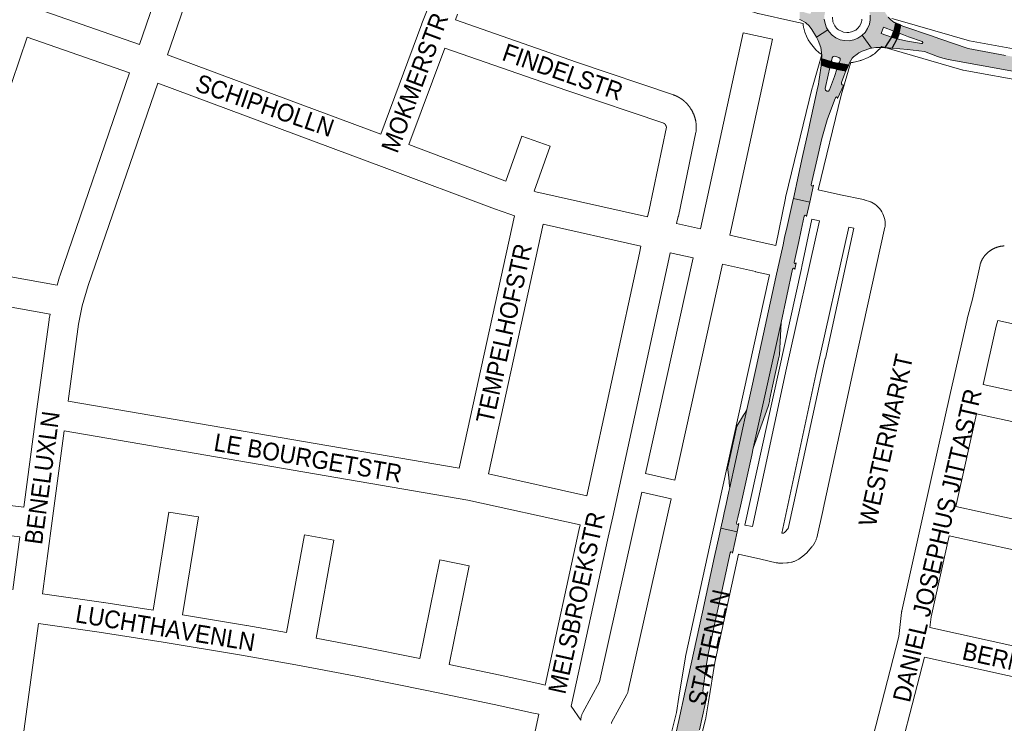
# Paper-space layout 'Layout1' of a CAD drawing. Header units: metres. Extents: x 123097 to 144122, y 392739 to 407589.
# Tile 246 of 510: x 131458 to 131886, y 397729 to 398034. Entities that reach past the tile are written whole.
import ezdxf
from ezdxf.enums import TextEntityAlignment as Align

# ---------------------------------------------------------------- set-up
doc = ezdxf.new("R2010")
doc.units = ezdxf.units.M
doc.header["$MEASUREMENT"] = 0
for name, color, linetype, lineweight in [('gs-anno-wegen algemeen tekst', 7, 'Continuous', 0), ('gs-knt-wegen algemeen', 7, 'Continuous', 0), ('ir-ARC-asfalt-hoofdwegen-te inspecteren', 5, 'Continuous', 0), ('ir-ARC-fietspaden naastliggend- te inspecteren', 1, 'Continuous', 0)]:
    doc.layers.add(name, color=color, linetype=linetype, lineweight=lineweight)
doc.styles.add('Style-Arial', font='arial.ttf')

psp = doc.layouts.get("Layout1")

# ---------------------------------------------------------------- hatches: boundary and pattern name
at = {"layer": 'ir-ARC-asfalt-hoofdwegen-te inspecteren', "linetype": 'Continuous', "lineweight": 13}
for points in [[(131824.474, 398027.453), (131828.514, 398021.933), (131830.485, 398022.177), (131832.47, 398022.206), (131833.558, 398022.139), (131834.402, 398022.101), (131837.253, 398026.667), (131832.705, 398028.276), (131833.707, 398030.936), (131838.226, 398029.21), (131839.04, 398032.806), (131838.623, 398032.982), (131838.358, 398033.094), (131836.996, 398034.149), (131835.808, 398035.398), (131834.822, 398036.811), (131834.061, 398038.357), (131832.84, 398041.511), (131831.175, 398044.455), (131829.881, 398046.907), (131829.054, 398049.554), (131828.722, 398052.307), (131828.752, 398052.505), (131828.767, 398053.256), (131824.153, 398055.415), (131824.139, 398055.316), (131823.542, 398050.878), (131823.331, 398050.552), (131822.962, 398050.429), (131820.994, 398050.909), (131819.071, 398051.213), (131818.68, 398051.335), (131818.616, 398051.739), (131818.787, 398052.687), (131819.616, 398056.121), (131819.657, 398056.314), (131815.173, 398056.064), (131814.942, 398055.285), (131814.91, 398055.178), (131814.043, 398052.927), (131812.638, 398050.966), (131810.787, 398049.419), (131808.242, 398047.844), (131805.884, 398046.587), (131803.328, 398045.809), (131802.083, 398045.617), (131800.826, 398045.54), (131799.961, 398045.518), (131797.976, 398041.012), (131802.402, 398040.211), (131802.598, 398040.146), (131802.751, 398040.007), (131802.835, 398039.818), (131802.835, 398039.611), (131802.489, 398038.407), (131802.218, 398037.153), (131802.01, 398036.853), (131801.65, 398036.792), (131797.313, 398038.059), (131797.313, 398034.371), (131797.742, 398034.232), (131799.845, 398033.033), (131800.039, 398032.901), (131801.48, 398031.572), (131802.635, 398029.989), (131804.139, 398027.381), (131804.562, 398026.592), (131809.553, 398029.831), (131809.028, 398030.68), (131808.336, 398032.553), (131808.03, 398034.527), (131808.123, 398036.522), (131808.61, 398038.459), (131809.473, 398040.26), (131810.676, 398041.855), (131812.172, 398043.178), (131813.902, 398044.177), (131815.796, 398044.813), (131817.843, 398045.068), (131818.582, 398045.046), (131820.555, 398044.734), (131822.427, 398044.036), (131824.123, 398042.98), (131825.574, 398041.608), (131826.725, 398039.975), (131827.527, 398038.146), (131827.95, 398036.194), (131827.977, 398034.198), (131827.606, 398032.235), (131826.853, 398030.385), (131825.746, 398028.722)], [(131841.81, 398031.636), (131841.28, 398031.86), (131840.606, 398028.338), (131842.477, 398027.653), (131844.693, 398026.841), (131850.522, 398024.756), (131850.839, 398024.389), (131850.684, 398023.929), (131850.209, 398023.829), (131844.225, 398024.926), (131840.842, 398025.662), (131839.748, 398025.943), (131837.563, 398021.881), (131840.895, 398021.624), (131844.222, 398021.313), (131851.626, 398020.455), (131857.228, 398018.275), (131859.519, 398017.519), (131861.868, 398016.966), (131921.079, 398006.167), (131922.238, 398012.259), (131886.829, 398018.737), (131870.578, 398021.663), (131858.187, 398025.9), (131854.576, 398027.172), (131852.817, 398027.791), (131844.39, 398030.735), (131843.488, 398031.05), (131842.224, 398031.491)], [(131806.649, 398014.56), (131806.62, 398014.211), (131805.96, 398009.298), (131805.712, 398007.458), (131805.53, 398006.177), (131804.946, 398003.733), (131801.777, 397989.165), (131801.467, 397987.685), (131801.011, 397985.67), (131798.598, 397974.801), (131796.091, 397963.372), (131795.293, 397959.817), (131794.581, 397956.584), (131801.68, 397955.002), (131803.306, 397962.321), (131802.97, 397961.958), (131802.487, 397962.066), (131802.339, 397962.538), (131802.63, 397963.734), (131804.889, 397973.826), (131806.893, 397982.691), (131808.657, 397988.678), (131809.286, 397990.687), (131812.522, 397999.304), (131812.932, 398000.349), (131813.298, 398000.654), (131813.745, 398000.491), (131813.829, 398000.022), (131816.476, 398005.959), (131816.151, 398005.802), (131815.803, 398005.9), (131815.459, 398006.398), (131815.475, 398007.003), (131816.51, 398009.714), (131817.432, 398012.068), (131813.527, 398012.794), (131812.404, 398009.511), (131810.303, 398003.723), (131809.804, 398003.188), (131809.073, 398003.136), (131808.503, 398003.596), (131808.4, 398004.321), (131809.735, 398010.168), (131810.412, 398013.365)], [(131790.081, 397936.364), (131787.009, 397922.355), (131778.371, 397883.056), (131775.914, 397872.006), (131774.364, 397864.902), (131766.909, 397830.963), (131766.538, 397829.247), (131765.356, 397823.774), (131764.505, 397819.953), (131764.02, 397817.778), (131763.009, 397813.271), (131770.098, 397811.681), (131770.883, 397815.317), (131770.54, 397814.969), (131770.067, 397815.089), (131769.932, 397815.559), (131770.448, 397817.889), (131771.544, 397822.84), (131776.486, 397845.003), (131777.139, 397848.085), (131789.217, 397902.742), (131794.267, 397925.839), (131794.575, 397926.216), (131795.055, 397926.132), (131795.217, 397925.673), (131795.861, 397928.599), (131795.537, 397928.262), (131795.079, 397928.355), (131794.911, 397928.791), (131796.954, 397937.914), (131797.972, 397942.728), (131799.343, 397948.904), (131799.649, 397949.275), (131800.123, 397949.195), (131800.29, 397948.744), (131801.68, 397955.002), (131794.581, 397956.584), (131794.472, 397956.116), (131791.866, 397944.418), (131790.791, 397939.567)], [(131789.217, 397902.742), (131777.139, 397848.085), (131783.678, 397866.154), (131783.973, 397867.137), (131784.321, 397868.915), (131784.243, 397868.931), (131785.51, 397874.95), (131788.088, 397886.881), (131788.166, 397886.864), (131788.542, 397888.562)], [(131766.909, 397830.963), (131774.364, 397864.902), (131773.421, 397863.316), (131772.895, 397862.43), (131769.985, 397857.699), (131770.073, 397857.68), (131766.033, 397839.802), (131765.955, 397839.82), (131766.485, 397835.305), (131766.861, 397831.457)], [(131756.32, 397741.459), (131756.179, 397741.469), (131755.486, 397741.828), (131755.284, 397742.581), (131756.491, 397752.546), (131757.688, 397759.27), (131759.271, 397766.735), (131760.623, 397772.82), (131764.497, 397790.543), (131767.166, 397802.629), (131767.466, 397803.01), (131767.944, 397802.934), (131768.11, 397802.478), (131770.098, 397811.681), (131763.009, 397813.271), (131762.288, 397809.965), (131760.296, 397800.956), (131755.022, 397776.794), (131747.516, 397742.56), (131744.728, 397729.687), (131743.633, 397724.682), (131742.013, 397717.989), (131741.678, 397716.618), (131741.016, 397715.184), (131738.219, 397711.12), (131737.517, 397709.717), (131737.328, 397709.051), (131730.516, 397677.979), (131729.766, 397674.541), (131729.008, 397671.204), (131728.917, 397670.751), (131737.66, 397668.814), (131737.778, 397669.342), (131741.824, 397687.961), (131742.309, 397688.519), (131743.037, 397688.394), (131743.308, 397687.706), (131739.952, 397668.943), (131739.902, 397668.797), (131739.79, 397668.47), (131744.215, 397667.689), (131744.862, 397674.008), (131745.153, 397673.977), (131745.577, 397674.726), (131746.428, 397674.859), (131747.059, 397674.273), (131746.184, 397677.643), (131746.022, 397681.12), (131746.266, 397683.287), (131747.539, 397691.27), (131750.642, 397709.246), (131753.798, 397725.714), (131757.46, 397742.194), (131757.032, 397741.606)]]:
    psp.add_hatch(color=5, dxfattribs=at).paths.add_polyline_path(points, flags=0)
at = {"layer": 'ir-ARC-asfalt-hoofdwegen-te inspecteren', "linetype": 'Continuous', "lineweight": 13, "extrusion": (0, 0, -1)}
psp.add_hatch(color=5, dxfattribs=at).paths.add_polyline_path([(-131818.549, 398014.425), (-131818.83, 398015.018), (-131818.976, 398015.454), (-131820.129, 398017.542), (-131820.645, 398018.105), (-131822.238, 398019.322), (-131823.097, 398019.884), (-131824.487, 398020.609), (-131828.318, 398021.897), (-131828.514, 398021.933), (-131824.474, 398027.453), (-131824.332, 398027.311), (-131822.665, 398026.211), (-131820.813, 398025.463), (-131818.849, 398025.098), (-131816.852, 398025.131), (-131814.902, 398025.561), (-131813.075, 398026.369), (-131811.446, 398027.525), (-131810.078, 398028.981), (-131809.553, 398029.831), (-131804.562, 398026.592), (-131805.327, 398025.164), (-131806.514, 398022.109), (-131806.959, 398018.861), (-131806.95, 398018.197), (-131806.876, 398017.302), (-131811.035, 398015.957), (-131811.138, 398016.386), (-131811.412, 398017.613), (-131811.867, 398018.246), (-131812.64, 398018.353), (-131814.286, 398017.869), (-131814.871, 398017.356), (-131814.903, 398016.579), (-131814.547, 398015.628), (-131814.421, 398015.279)], flags=0)
at = {"layer": 'ir-ARC-fietspaden naastliggend- te inspecteren', "linetype": 'Continuous', "lineweight": 30}
psp.add_hatch(color=1, dxfattribs=at).paths.add_polyline_path([(131811.138, 398016.386, 0.4064532), (131811.52, 398015.814), (131814.037, 398015.328, 0.3496244), (131814.547, 398015.628), (131814.421, 398015.279), (131813.527, 398012.794), (131810.412, 398013.365), (131811.035, 398015.957)])

# ---------------------------------------------------------------- linework, layer by layer
at = {"layer": 'gs-knt-wegen algemeen', "color": 7, "linetype": 'Continuous', "flags": 128}
for points in [[(131510.334, 398023.425), (131531.225, 398084.159), (131543.007, 398118.396)], [(131798.799, 398032.535), (131794.854, 398033.418), (131779.212, 398036.919), (131778.94, 398036.986), (131778.671, 398037.065), (131763.7, 398041.799), (131763.516, 398041.86), (131670.694, 398074.294), (131670.652, 398074.309), (131652.821, 398080.676), (131555.318, 398114.158)], [(131541.409, 398073.738), (131522.584, 398019.011)], [(131633.108, 398032.528), (131636.242, 398040.61), (131541.409, 398073.738)], [(131397.359, 398062.532), (131459.701, 398041.081), (131459.726, 398041.072), (131510.334, 398023.425)], [(131648.642, 398036.574), (131647.686, 398034.111)], [(131811.618, 398035.28), (131811.799, 398033.359), (131812.016, 398032.764), (131812.282, 398032.189), (131812.592, 398031.64), (131812.594, 398031.638), (131812.595, 398031.635)], [(131615.214, 397984.508), (131633.075, 398032.444), (131633.106, 398032.522)], [(131633.106, 398032.522), (131633.107, 398032.526), (131633.108, 398032.528)], [(131633.106, 398032.522), (131633.107, 398032.526), (131633.108, 398032.528)], [(131647.686, 398034.111), (131700.372, 398015.852), (131742.458, 398001.553), (131742.491, 398001.542), (131742.565, 398001.516), (131742.638, 398001.49), (131742.712, 398001.463), (131742.784, 398001.437), (131742.858, 398001.409), (131742.93, 398001.382), (131743.003, 398001.354), (131743.075, 398001.325), (131743.148, 398001.297), (131743.22, 398001.267), (131743.292, 398001.238), (131743.363, 398001.208), (131743.435, 398001.177), (131743.507, 398001.147), (131743.579, 398001.115), (131743.649, 398001.084), (131743.72, 398001.052), (131743.791, 398001.02), (131743.862, 398000.987), (131743.932, 398000.954), (131744.003, 398000.921), (131744.073, 398000.887), (131744.143, 398000.852), (131744.212, 398000.818), (131744.282, 398000.783), (131744.351, 398000.748), (131744.421, 398000.712), (131744.489, 398000.676), (131744.558, 398000.64), (131744.627, 398000.603), (131744.695, 398000.565), (131744.763, 398000.528), (131744.831, 398000.49), (131744.899, 398000.452), (131744.967, 398000.413), (131745.034, 398000.374), (131745.101, 398000.335), (131745.168, 398000.295), (131745.235, 398000.254), (131745.301, 398000.214), (131745.367, 398000.173), (131745.433, 398000.132), (131745.499, 398000.09), (131745.564, 398000.049), (131745.63, 398000.006), (131745.695, 397999.964), (131745.76, 397999.92), (131745.824, 397999.877), (131745.889, 397999.834), (131745.953, 397999.789), (131746.017, 397999.745), (131746.081, 397999.701), (131746.144, 397999.655), (131746.208, 397999.61), (131746.271, 397999.564), (131746.333, 397999.518), (131746.396, 397999.472), (131746.458, 397999.425), (131746.52, 397999.377), (131746.581, 397999.33), (131746.643, 397999.282), (131746.704, 397999.234), (131746.765, 397999.186), (131746.825, 397999.137), (131746.886, 397999.088), (131746.946, 397999.038), (131747.006, 397998.988), (131747.065, 397998.939), (131747.125, 397998.888), (131747.184, 397998.837), (131747.243, 397998.786), (131747.301, 397998.735), (131747.359, 397998.683), (131747.417, 397998.631), (131747.475, 397998.579), (131747.532, 397998.527), (131747.589, 397998.474), (131747.646, 397998.42), (131747.703, 397998.366), (131747.759, 397998.313), (131747.815, 397998.259), (131747.87, 397998.204), (131747.926, 397998.149), (131747.98, 397998.095), (131748.035, 397998.039), (131748.09, 397997.983), (131748.144, 397997.927), (131748.197, 397997.871), (131748.251, 397997.815), (131748.304, 397997.758), (131748.357, 397997.7), (131748.41, 397997.644), (131748.462, 397997.586), (131748.514, 397997.528), (131748.566, 397997.469), (131748.617, 397997.411), (131748.668, 397997.352), (131748.719, 397997.293), (131748.769, 397997.233), (131748.819, 397997.174), (131748.869, 397997.114), (131748.918, 397997.054), (131748.967, 397996.993), (131749.016, 397996.933), (131749.064, 397996.872), (131749.112, 397996.811), (131749.16, 397996.749), (131749.207, 397996.688), (131749.254, 397996.625), (131749.301, 397996.563), (131749.348, 397996.5), (131749.393, 397996.438), (131749.439, 397996.375), (131749.485, 397996.312), (131749.53, 397996.248), (131749.574, 397996.185), (131749.619, 397996.12), (131749.663, 397996.056), (131749.706, 397995.991), (131749.749, 397995.927), (131749.792, 397995.862), (131749.835, 397995.797), (131749.877, 397995.731), (131749.919, 397995.666), (131749.961, 397995.6), (131750.002, 397995.534)], [(131780.996, 397937.475), (131786.91, 397936.168), (131791.143, 397956.727), (131791.192, 397956.946), (131802.746, 398004.668), (131802.828, 398004.975), (131806.086, 398016.041), (131806.97, 398019.073), (131806.457, 398019.389), (131806.244, 398019.526), (131806.036, 398019.672), (131805.834, 398019.826), (131805.638, 398019.987), (131804.321, 398021.219), (131803.117, 398022.561), (131802.034, 398024.002), (131801.081, 398025.533), (131800.265, 398027.141), (131799.592, 398028.813), (131799.068, 398030.538), (131799.009, 398030.788), (131798.96, 398031.04), (131798.921, 398031.293), (131798.892, 398031.548), (131798.799, 398032.535)], [(131812.595, 398031.635), (131812.951, 398031.114), (131813.351, 398030.622), (131813.789, 398030.165), (131814.253, 398029.878), (131815.549, 398029.219), (131816.423, 398028.891), (131817.829, 398028.675), (131818.747, 398028.67), (131819.857, 398028.936), (131821.664, 398029.683), (131821.801, 398029.764), (131822.45, 398030.378), (131823.399, 398031.611), (131823.983, 398032.822), (131824.163, 398033.353), (131824.296, 398033.898), (131824.381, 398034.453)], [(131837.416, 398034.796), (131840.927, 398033.78), (131871.074, 398025.053), (131963.583, 398008.306), (131963.591, 398008.304), (132119.065, 397979.958), (132174.474, 397969.963), (132175.834, 397969.716)], [(131461.612, 398026.626), (131444.684, 397977.422)], [(131506.097, 398011.114), (131461.612, 398026.626)], [(131832.863, 398022.56), (131832.455, 398022.03), (131832.295, 398021.83), (131832.127, 398021.636), (131831.951, 398021.449), (131831.768, 398021.269), (131830.219, 398019.806), (131830.006, 398019.613), (131829.785, 398019.43), (131829.556, 398019.257), (131829.319, 398019.094), (131829.076, 398018.942), (131827.913, 398018.251), (131827.64, 398018.097), (131827.359, 398017.956), (131827.071, 398017.829), (131824.357, 398016.708), (131824.121, 398016.616), (131823.881, 398016.533), (131823.638, 398016.459), (131823.392, 398016.395), (131821.018, 398015.825), (131820.71, 398015.759), (131820.4, 398015.708), (131820.088, 398015.672), (131819.774, 398015.651), (131819.533, 398015.647), (131818.583, 398012.389), (131818.578, 398012.372), (131815.363, 398001.45), (131805.406, 397960.325)], [(131954.817, 397996.661), (131868.425, 398012.301), (131868.207, 398012.345), (131867.99, 398012.395), (131867.775, 398012.454), (131837.307, 398021.273), (131832.863, 398022.56)], [(131522.584, 398019.011), (131615.214, 397984.508)], [(131643.054, 398021.937), (131627.41, 397979.95)], [(131738.944, 397988.662), (131738.93, 397988.683), (131738.914, 397988.708), (131738.898, 397988.732), (131738.882, 397988.755), (131738.865, 397988.778), (131738.847, 397988.801), (131738.829, 397988.824), (131738.811, 397988.846), (131738.792, 397988.868), (131738.772, 397988.889), (131738.752, 397988.91), (131738.732, 397988.93), (131738.711, 397988.95), (131738.69, 397988.97), (131738.668, 397988.989), (131738.646, 397989.007), (131738.624, 397989.025), (131738.601, 397989.043), (131738.577, 397989.06), (131738.554, 397989.076), (131738.53, 397989.093), (131738.506, 397989.108), (131738.481, 397989.123), (131738.456, 397989.137), (131738.431, 397989.151), (131738.405, 397989.165), (131738.379, 397989.178), (131738.353, 397989.19), (131738.327, 397989.201), (131738.3, 397989.213), (131738.273, 397989.223), (131738.246, 397989.233), (131696.165, 398003.53), (131696.127, 398003.543), (131643.054, 398021.937)], [(131474.553, 397918.92), (131475.593, 397922.491), (131475.688, 397922.788), (131506.097, 398011.114)], [(131518.346, 398006.696), (131488.049, 397918.697), (131485.498, 397909.944), (131485.497, 397909.94), (131485.496, 397909.937)], [(131673.313, 397948.986), (131671.359, 397949.681), (131664.742, 397952.039), (131664.64, 397952.076), (131616.762, 397970.038), (131518.346, 398006.696)], [(131750.044, 397995.463), (131750.083, 397995.402), (131750.163, 397995.273), (131750.241, 397995.145), (131750.319, 397995.015), (131750.395, 397994.886), (131750.47, 397994.754), (131750.543, 397994.623), (131750.615, 397994.49), (131750.686, 397994.357), (131750.756, 397994.223), (131750.824, 397994.089), (131750.89, 397993.953), (131750.956, 397993.818), (131751.02, 397993.681), (131751.082, 397993.544), (131751.144, 397993.406), (131751.203, 397993.268), (131751.262, 397993.129), (131751.319, 397992.989), (131751.375, 397992.849), (131751.429, 397992.708), (131751.482, 397992.567), (131751.533, 397992.425), (131751.583, 397992.283), (131751.631, 397992.14), (131751.679, 397991.997), (131751.724, 397991.853), (131751.769, 397991.709), (131751.811, 397991.565), (131751.853, 397991.419), (131751.892, 397991.274), (131751.931, 397991.128), (131751.968, 397990.982), (131752.003, 397990.835), (131752.037, 397990.689), (131752.069, 397990.541), (131752.1, 397990.394), (131752.13, 397990.246), (131752.158, 397990.098), (131752.185, 397989.949), (131752.209, 397989.801), (131752.233, 397989.651), (131752.255, 397989.502), (131752.276, 397989.353), (131752.295, 397989.203), (131752.312, 397989.053), (131752.328, 397988.904), (131752.343, 397988.753), (131752.356, 397988.603), (131752.367, 397988.453), (131752.377, 397988.303), (131752.385, 397988.152), (131752.392, 397988.001), (131752.398, 397987.85), (131752.402, 397987.7), (131752.404, 397987.549), (131752.405, 397987.398), (131752.404, 397987.247), (131752.402, 397987.097), (131752.398, 397986.946), (131752.393, 397986.795), (131752.386, 397986.644), (131752.378, 397986.494), (131752.368, 397986.343), (131752.357, 397986.193), (131752.33, 397985.92), (131752.29, 397985.648), (131752.24, 397985.378), (131744.609, 397948.928), (131744.573, 397948.768), (131743.844, 397945.677)], [(131750.002, 397995.534), (131750.042, 397995.467)], [(131750.042, 397995.467), (131750.044, 397995.463)], [(131750.042, 397995.467), (131750.044, 397995.463)], [(131731.137, 397948.515), (131731.882, 397951.676), (131739.382, 397987.5), (131739.38, 397987.53), (131739.377, 397987.562), (131739.374, 397987.593), (131739.371, 397987.625), (131739.366, 397987.656), (131739.362, 397987.688), (131739.357, 397987.719), (131739.351, 397987.75), (131739.345, 397987.781), (131739.339, 397987.813), (131739.331, 397987.843), (131739.324, 397987.874), (131739.316, 397987.905), (131739.307, 397987.936), (131739.298, 397987.966), (131739.289, 397987.996), (131739.279, 397988.026), (131739.268, 397988.056), (131739.257, 397988.086), (131739.245, 397988.116), (131739.233, 397988.145), (131739.221, 397988.174), (131739.208, 397988.203), (131739.195, 397988.232), (131739.181, 397988.261), (131739.167, 397988.289), (131739.152, 397988.317), (131739.137, 397988.345), (131739.121, 397988.372), (131739.105, 397988.4), (131739.072, 397988.455), (131739.009, 397988.557), (131738.948, 397988.656)], [(131738.948, 397988.656), (131738.946, 397988.659), (131738.944, 397988.662)], [(131738.948, 397988.656), (131738.946, 397988.659), (131738.944, 397988.662)], [(131805.406, 397960.325), (131815.073, 397958.168), (131825.042, 397956.086), (131825.285, 397956.031), (131825.525, 397955.966), (131825.763, 397955.892), (131827.699, 397955.249), (131827.96, 397955.156), (131828.217, 397955.052), (131828.47, 397954.937), (131829.265, 397954.512), (131830.02, 397954.022), (131830.732, 397953.47), (131831.395, 397952.859), (131832.003, 397952.195), (131832.554, 397951.481), (131833.042, 397950.724), (131833.464, 397949.928), (131833.817, 397949.099), (131834.099, 397948.243), (131834.308, 397947.366), (131834.442, 397946.476), (131834.5, 397945.576), (131834.5, 397945.265), (131834.485, 397944.955), (131834.454, 397944.645), (131834.409, 397944.337)], [(131649.307, 397839.396), (131673.313, 397948.986)], [(131685.856, 397945.4), (131662.085, 397836.884)], [(131728.339, 397935.799), (131685.856, 397945.4)], [(131743.844, 397945.677), (131754.193, 397943.392)], [(131802.561, 397947.62), (131798.331, 397927.073), (131798.074, 397926.166), (131773.555, 397814.68)], [(131773.555, 397814.68), (131776.805, 397813.976), (131791.585, 397882.796), (131791.597, 397882.851), (131805.923, 397946.869), (131802.561, 397947.62)], [(131834.409, 397944.337), (131834.35, 397944.032), (131821.195, 397884.258), (131807.564, 397821.499), (131807.548, 397821.428), (131804.717, 397809.063), (131804.643, 397808.773), (131804.557, 397808.487), (131804.457, 397808.206), (131804.345, 397807.929), (131804.22, 397807.657), (131804.082, 397807.392), (131803.933, 397807.133), (131803.298, 397806.089), (131803.139, 397805.84), (131802.968, 397805.598), (131802.787, 397805.365), (131802.595, 397805.14), (131800.261, 397802.522), (131800.089, 397802.336), (131799.91, 397802.157), (131799.724, 397801.986), (131799.532, 397801.822), (131798.668, 397801.112), (131798.492, 397800.973), (131798.311, 397800.84), (131798.126, 397800.713), (131796.886, 397799.894), (131796.619, 397799.727), (131796.345, 397799.573), (131796.064, 397799.433), (131795.199, 397799.027), (131794.91, 397798.899), (131794.614, 397798.786), (131794.314, 397798.688), (131794.009, 397798.604), (131793.7, 397798.535), (131792.672, 397798.33), (131792.385, 397798.28), (131792.095, 397798.243), (131791.804, 397798.218), (131790.045, 397798.11), (131789.73, 397798.099), (131789.414, 397798.102), (131788.403, 397798.138), (131788.09, 397798.157), (131787.778, 397798.191), (131787.468, 397798.239), (131787.161, 397798.303), (131780.374, 397799.881), (131770.767, 397801.962)], [(131804.309, 397880.035), (131789.51, 397811.127), (131789.562, 397811.125), (131790.338, 397811.173), (131790.669, 397811.391), (131790.88, 397811.565), (131792.296, 397813.153), (131794.848, 397824.298), (131808.473, 397887.031), (131808.477, 397887.048), (131820.933, 397943.644), (131818.65, 397944.12), (131804.309, 397880.035)], [(131360.425, 397939.421), (131421.353, 397928.484), (131474.553, 397918.92)], [(131766.906, 397940.586), (131780.988, 397937.476)], [(131780.988, 397937.476), (131780.992, 397937.476), (131780.996, 397937.475)], [(131780.988, 397937.476), (131780.992, 397937.476), (131780.996, 397937.475)], [(131741.048, 397932.961), (131740.486, 397930.211), (131740.469, 397930.13), (131716.14, 397818.28), (131716.121, 397818.194), (131714.092, 397809.438), (131697.992, 397735.978)], [(131704.806, 397827.432), (131727.738, 397932.857), (131728.339, 397935.799)], [(131751.031, 397930.757), (131741.048, 397932.961)], [(131824.24, 397703.297), (131840.359, 397766.238), (131841.618, 397776.727), (131841.648, 397776.943), (131841.685, 397777.158), (131841.729, 397777.371), (131851.066, 397819.134), (131862.931, 397872.204), (131870.051, 397904.048), (131870.11, 397904.292), (131872.369, 397912.83), (131875.71, 397927.723), (131875.769, 397927.964), (131875.837, 397928.202), (131875.913, 397928.437), (131875.999, 397928.669), (131876.046, 397928.788), (131876.095, 397928.905), (131876.144, 397929.022), (131876.195, 397929.138), (131876.247, 397929.254), (131876.3, 397929.369), (131876.355, 397929.484), (131876.41, 397929.597), (131876.467, 397929.71), (131876.526, 397929.823), (131876.586, 397929.936), (131876.646, 397930.046), (131876.708, 397930.157), (131876.772, 397930.267), (131876.837, 397930.377), (131876.902, 397930.484), (131876.969, 397930.592), (131877.037, 397930.7), (131877.106, 397930.806), (131877.176, 397930.911), (131877.248, 397931.016), (131877.321, 397931.12), (131877.395, 397931.223), (131877.47, 397931.325), (131877.546, 397931.427), (131877.624, 397931.528), (131877.702, 397931.628), (131877.781, 397931.726), (131877.862, 397931.824), (131877.944, 397931.921), (131878.027, 397932.018), (131878.11, 397932.112), (131878.195, 397932.207), (131878.281, 397932.3), (131878.368, 397932.393), (131878.455, 397932.483), (131878.544, 397932.574), (131878.635, 397932.664), (131878.726, 397932.753), (131878.817, 397932.839), (131878.91, 397932.926), (131879.004, 397933.012), (131879.099, 397933.096), (131879.194, 397933.179), (131879.291, 397933.261), (131879.389, 397933.343), (131879.487, 397933.423), (131879.586, 397933.501), (131879.686, 397933.579), (131879.787, 397933.656), (131879.889, 397933.732), (131879.991, 397933.806), (131880.095, 397933.88), (131880.199, 397933.952), (131880.305, 397934.023), (131880.41, 397934.093), (131880.517, 397934.162), (131880.624, 397934.229), (131880.733, 397934.296), (131880.841, 397934.361), (131880.951, 397934.425), (131881.061, 397934.487), (131881.172, 397934.549), (131881.283, 397934.609), (131881.396, 397934.668), (131881.509, 397934.726), (131881.623, 397934.783), (131881.736, 397934.838), (131881.851, 397934.892), (131881.967, 397934.945), (131882.083, 397934.996), (131882.199, 397935.046), (131882.316, 397935.095), (131882.434, 397935.142), (131882.552, 397935.189), (131882.67, 397935.233), (131882.79, 397935.277), (131882.909, 397935.32), (131883.03, 397935.361), (131883.149, 397935.4), (131883.271, 397935.439), (131883.392, 397935.476), (131883.514, 397935.511), (131883.635, 397935.545), (131883.758, 397935.578), (131883.881, 397935.61), (131884.005, 397935.64), (131884.127, 397935.669), (131884.252, 397935.696), (131884.376, 397935.723), (131884.501, 397935.747), (131884.625, 397935.771), (131884.75, 397935.793), (131884.875, 397935.813), (131885.001, 397935.832), (131885.126, 397935.85), (131885.252, 397935.867), (131885.378, 397935.882), (131885.504, 397935.895), (131885.63, 397935.907), (131885.756, 397935.918), (131885.883, 397935.928), (131886.01, 397935.936), (131886.136, 397935.942), (131886.263, 397935.948)], [(131730.052, 397661.055), (131730.637, 397664.367), (131730.694, 397664.65), (131731.651, 397668.945), (131736.276, 397689.702), (131740.236, 397718.699), (131740.284, 397718.997), (131740.322, 397719.18), (131740.363, 397719.368), (131743.745, 397733.156), (131744.762, 397739.861), (131744.778, 397739.962), (131747.681, 397757.262), (131747.741, 397757.575), (131759.436, 397811.098), (131784.145, 397923.445), (131778.189, 397924.762)], [(131778.181, 397924.763), (131763.745, 397927.951)], [(131778.189, 397924.762), (131778.185, 397924.762), (131778.181, 397924.763)], [(131778.189, 397924.762), (131778.185, 397924.762), (131778.181, 397924.763)], [(131471.511, 397906.239), (131425.449, 397914.519)], [(131485.496, 397909.937), (131483.938, 397901.94), (131479.419, 397868.467)], [(131423.875, 397826.786), (131460.091, 397822.44), (131465.675, 397863.977), (131471.061, 397903.87), (131471.089, 397904.057), (131471.122, 397904.244), (131471.511, 397906.239)], [(131883.389, 397903.577), (131882.73, 397901.084), (131877.065, 397875.748)], [(131941.012, 397890.068), (131940.904, 397890.095), (131926.95, 397893.929), (131883.389, 397903.577)], [(131877.065, 397875.748), (131919.566, 397866.467)], [(131479.419, 397868.467), (131649.307, 397839.396)], [(131874.224, 397863.042), (131865.199, 397822.676)], [(131865.199, 397822.676), (131907.428, 397813.438), (131916.213, 397853.872), (131874.224, 397863.042)], [(131477.68, 397855.555), (131472.14, 397814.344), (131468.159, 397784.731)], [(131701.953, 397814.728), (131653.083, 397825.541), (131477.68, 397855.555)], [(131662.085, 397836.884), (131704.806, 397827.432)], [(131455.267, 397786.553), (131458.356, 397809.534), (131415.767, 397814.645)], [(131686.678, 397745.168), (131701.382, 397812.264), (131701.399, 397812.34), (131701.953, 397814.728)], [(131862.358, 397809.97), (131854.507, 397774.85), (131853.939, 397770.121)], [(131906.199, 397800.379), (131862.358, 397809.97)], [(131770.767, 397801.962), (131760.495, 397754.951), (131757.627, 397737.858), (131756.573, 397730.914), (131756.523, 397730.625), (131756.46, 397730.34), (131754.577, 397722.661)], [(131466.419, 397771.827), (131459.801, 397722.917)], [(131683.912, 397732.445), (131681.57, 397732.981), (131664.466, 397736.669), (131636.059, 397742.656), (131603.747, 397749.133), (131578.368, 397753.97), (131554.758, 397758.192), (131520.656, 397763.843), (131492.891, 397768.076), (131466.419, 397771.827)], [(131853.939, 397770.121), (131939.766, 397751.165)], [(131851.516, 397757.322), (131836.721, 397699.553)], [(131934.884, 397738.91), (131851.516, 397757.322)], [(131673.019, 397684.482), (131676.404, 397697.61), (131683.912, 397732.445)]]:
    psp.add_lwpolyline(points, dxfattribs=at)
for points in [[(131754.193, 397943.392), (131772.768, 398028.577, -0.3694862), (131772.778, 398028.584), (131785.482, 398025.814, -0.3694868), (131785.489, 398025.803), (131766.906, 397940.586)], [(131627.41, 397979.95), (131669.163, 397964.285), (131669.608, 397964.127), (131676.612, 397983.657, -0.3852927), (131676.624, 397983.663), (131688.862, 397979.274, -0.3852933), (131688.868, 397979.262), (131681.873, 397959.758), (131682.715, 397959.458), (131731.137, 397948.515)], [(131763.745, 397927.951), (131743.07, 397834.224, -0.3693543), (131743.059, 397834.217), (131730.363, 397837.018, -0.3693559), (131730.356, 397837.028), (131751.031, 397930.757)], [(131697.992, 397735.978), (131702.245, 397729.939), (131702.243, 397730.029), (131702.249, 397730.328), (131702.268, 397730.626), (131702.302, 397730.923), (131702.349, 397731.218), (131702.409, 397731.511), (131702.483, 397731.801), (131702.57, 397732.087), (131702.669, 397732.369), (131702.782, 397732.645), (131702.908, 397732.917), (131703.045, 397733.182), (131710.337, 397746.475), (131728.726, 397828.933, -0.3692307), (131728.737, 397828.94), (131741.427, 397826.11, -0.3692311), (131741.434, 397826.099), (131722.844, 397742.738), (131722.77, 397742.441), (131722.683, 397742.147), (131722.581, 397741.858), (131722.467, 397741.574), (131722.339, 397741.296), (131722.198, 397741.024), (131715.504, 397728.823), (131715.506, 397728.74), (131715.497, 397728.429)], [(131468.159, 397784.731), (131494.751, 397780.963), (131494.819, 397780.953), (131516.274, 397777.681), (131523.105, 397820.284, -0.3709263), (131523.116, 397820.292), (131535.948, 397818.234), (131535.952, 397818.234, -0.4054491), (131535.961, 397818.223), (131535.96, 397818.218)], [(131535.96, 397818.218), (131529.132, 397775.636), (131556.927, 397771.03), (131557.009, 397771.016), (131574.312, 397767.922), (131582.075, 397810.416, -0.3715237), (131582.086, 397810.423), (131594.876, 397808.087, -0.3715229), (131594.883, 397808.076), (131587.116, 397765.557), (131606.215, 397761.917), (131606.275, 397761.905), (131632.275, 397756.694), (131640.926, 397799.568, -0.3703781), (131640.937, 397799.576), (131653.681, 397797.004, -0.3703761), (131653.688, 397796.993), (131645.028, 397754.072), (131667.166, 397749.406), (131667.195, 397749.4), (131684.355, 397745.7), (131684.436, 397745.682), (131686.678, 397745.168)]]:
    psp.add_lwpolyline(points, format="xyb", dxfattribs=at)
at = {"layer": 'ir-ARC-asfalt-hoofdwegen-te inspecteren', "color": 5, "linetype": 'Continuous', "lineweight": 13, "flags": 128}
for points in [[(131827.95, 398036.194), (131827.977, 398034.198), (131827.606, 398032.235), (131826.853, 398030.385), (131825.746, 398028.722), (131824.474, 398027.453), (131828.514, 398021.933), (131830.485, 398022.177), (131832.47, 398022.206), (131833.558, 398022.139), (131834.402, 398022.101), (131837.253, 398026.667), (131832.705, 398028.276), (131833.707, 398030.936), (131838.226, 398029.21), (131839.04, 398032.806), (131838.623, 398032.982), (131838.358, 398033.094), (131836.996, 398034.149), (131835.808, 398035.398)], [(131797.313, 398034.371), (131797.742, 398034.232), (131799.845, 398033.033), (131800.039, 398032.901), (131801.48, 398031.572), (131802.635, 398029.989), (131804.139, 398027.381), (131804.562, 398026.592), (131809.553, 398029.831), (131809.028, 398030.68), (131808.336, 398032.553), (131808.03, 398034.527)], [(131886.829, 398018.737), (131870.578, 398021.663), (131858.187, 398025.9), (131854.576, 398027.172), (131852.817, 398027.791), (131844.39, 398030.735), (131843.488, 398031.05), (131842.224, 398031.491), (131841.81, 398031.636), (131841.28, 398031.86), (131840.606, 398028.338), (131842.477, 398027.653), (131844.693, 398026.841), (131850.522, 398024.756), (131850.839, 398024.389), (131850.684, 398023.929), (131850.209, 398023.829), (131844.225, 398024.926), (131840.842, 398025.662), (131839.748, 398025.943), (131837.563, 398021.881), (131840.895, 398021.624), (131844.222, 398021.313), (131851.626, 398020.455), (131857.228, 398018.275), (131859.519, 398017.519), (131861.868, 398016.966), (131921.079, 398006.167)], [(131753.798, 397725.714), (131757.46, 397742.194), (131757.032, 397741.606), (131756.32, 397741.459), (131756.179, 397741.469), (131755.486, 397741.828), (131755.284, 397742.581), (131756.491, 397752.546), (131757.688, 397759.27), (131759.271, 397766.735), (131760.623, 397772.82), (131764.497, 397790.543), (131767.166, 397802.629), (131767.466, 397803.01), (131767.944, 397802.934), (131768.11, 397802.478), (131770.098, 397811.681), (131763.009, 397813.271), (131762.288, 397809.965), (131760.296, 397800.956), (131755.022, 397776.794), (131747.516, 397742.56), (131744.728, 397729.687), (131743.633, 397724.682)]]:
    psp.add_lwpolyline(points, dxfattribs=at)
at = {"layer": 'ir-ARC-asfalt-hoofdwegen-te inspecteren', "color": 5, "linetype": 'Continuous', "lineweight": 13}
for points in [[(131820.129, 398017.542), (131820.645, 398018.105), (131822.238, 398019.322), (131823.097, 398019.884), (131824.487, 398020.609), (131828.318, 398021.897), (131828.514, 398021.933), (131824.474, 398027.453), (131824.332, 398027.311), (131822.665, 398026.211), (131820.813, 398025.463), (131818.849, 398025.098), (131816.852, 398025.131), (131814.902, 398025.561), (131813.075, 398026.369), (131811.446, 398027.525), (131810.078, 398028.981), (131809.553, 398029.831), (131804.562, 398026.592), (131805.327, 398025.164), (131806.514, 398022.109), (131806.959, 398018.861), (131806.95, 398018.197), (131806.876, 398017.302), (131811.035, 398015.957), (131811.138, 398016.386), (131811.412, 398017.613), (131811.867, 398018.246), (131812.64, 398018.353), (131814.286, 398017.869), (131814.871, 398017.356), (131814.903, 398016.579), (131814.547, 398015.628), (131814.421, 398015.279), (131818.549, 398014.425), (131818.83, 398015.018), (131818.976, 398015.454)], [(131789.217, 397902.742), (131777.139, 397848.085), (131783.678, 397866.154), (131783.973, 397867.137), (131784.321, 397868.915), (131784.243, 397868.931), (131785.51, 397874.95), (131788.088, 397886.881), (131788.166, 397886.864), (131788.542, 397888.562)], [(131766.909, 397830.963), (131774.364, 397864.902), (131773.421, 397863.316), (131772.895, 397862.43), (131769.985, 397857.699), (131770.073, 397857.68), (131766.033, 397839.802), (131765.955, 397839.82), (131766.485, 397835.305), (131766.861, 397831.457)]]:
    psp.add_lwpolyline(points, close=True, dxfattribs=at)
at = {"layer": 'ir-ARC-asfalt-hoofdwegen-te inspecteren', "color": 5, "linetype": 'Continuous', "lineweight": 13, "flags": 128}
for points in [[(131806.649, 398014.56), (131806.62, 398014.211), (131805.96, 398009.298), (131805.712, 398007.458), (131805.53, 398006.177), (131804.946, 398003.733), (131801.777, 397989.165), (131801.467, 397987.685), (131801.011, 397985.67), (131798.598, 397974.801), (131796.091, 397963.372), (131795.293, 397959.817), (131794.581, 397956.584), (131801.68, 397955.002), (131803.306, 397962.321), (131802.97, 397961.958), (131802.487, 397962.066), (131802.339, 397962.538), (131802.63, 397963.734), (131804.889, 397973.826), (131806.893, 397982.691), (131808.657, 397988.678), (131809.286, 397990.687), (131812.522, 397999.304), (131812.932, 398000.349), (131813.298, 398000.654), (131813.745, 398000.491), (131813.829, 398000.022), (131816.476, 398005.959), (131816.151, 398005.802), (131815.803, 398005.9), (131815.459, 398006.398), (131815.475, 398007.003), (131816.51, 398009.714), (131817.432, 398012.068), (131813.527, 398012.794), (131812.404, 398009.511), (131810.303, 398003.723), (131809.804, 398003.188), (131809.073, 398003.136), (131808.503, 398003.596), (131808.4, 398004.321), (131809.735, 398010.168), (131810.412, 398013.365)], [(131790.081, 397936.364), (131787.009, 397922.355), (131778.371, 397883.056), (131775.914, 397872.006), (131774.364, 397864.902), (131766.909, 397830.963), (131766.538, 397829.247), (131765.356, 397823.774), (131764.505, 397819.953), (131764.02, 397817.778), (131763.009, 397813.271), (131770.098, 397811.681), (131770.883, 397815.317), (131770.54, 397814.969), (131770.067, 397815.089), (131769.932, 397815.559), (131770.448, 397817.889), (131771.544, 397822.84), (131776.486, 397845.003), (131777.139, 397848.085), (131789.217, 397902.742), (131794.267, 397925.839), (131794.575, 397926.216), (131795.055, 397926.132), (131795.217, 397925.673), (131795.861, 397928.599), (131795.537, 397928.262), (131795.079, 397928.355), (131794.911, 397928.791), (131796.954, 397937.914), (131797.972, 397942.728), (131799.343, 397948.904), (131799.649, 397949.275), (131800.123, 397949.195), (131800.29, 397948.744), (131801.68, 397955.002), (131794.581, 397956.584), (131794.472, 397956.116), (131791.866, 397944.418), (131790.791, 397939.567)]]:
    psp.add_lwpolyline(points, close=True, dxfattribs=at)
at = {"layer": 'ir-ARC-fietspaden naastliggend- te inspecteren', "color": 1, "linetype": 'Continuous', "lineweight": 30, "flags": 128}
for points in [[(131839.04, 398032.806), (131838.226, 398029.21), (131840.606, 398028.338), (131841.28, 398031.86)], [(131839.748, 398025.943), (131837.253, 398026.667), (131834.402, 398022.101), (131837.563, 398021.881)], [(131806.649, 398014.56), (131810.412, 398013.365), (131811.035, 398015.957), (131806.876, 398017.302)], [(131818.549, 398014.425), (131814.421, 398015.279), (131813.527, 398012.794), (131817.432, 398012.068)]]:
    psp.add_lwpolyline(points, close=True, dxfattribs=at)
at = {"layer": 'ir-ARC-fietspaden naastliggend- te inspecteren', "color": 1, "linetype": 'Continuous', "lineweight": 30}
psp.add_lwpolyline([(131840.606, 398028.338), (131839.748, 398025.943), (131837.253, 398026.667), (131838.226, 398029.21)], close=True, dxfattribs=at)
psp.add_lwpolyline([(131811.138, 398016.386, 0.4064532), (131811.52, 398015.814), (131814.037, 398015.328, 0.3496244), (131814.547, 398015.628), (131814.421, 398015.279), (131813.527, 398012.794), (131810.412, 398013.365), (131811.035, 398015.957)], format="xyb", close=True, dxfattribs=at)
for points in [[(131839.04, 398032.806), (131838.226, 398029.21), (131841.28, 398031.86), (131840.606, 398028.338)], [(131839.748, 398025.943), (131837.253, 398026.667), (131837.563, 398021.881), (131834.402, 398022.101)], [(131840.606, 398028.338), (131839.748, 398025.943), (131838.226, 398029.21), (131837.253, 398026.667)], [(131806.649, 398014.56), (131810.412, 398013.365), (131806.876, 398017.302), (131811.035, 398015.957)], [(131818.549, 398014.425), (131814.421, 398015.279), (131817.432, 398012.068), (131813.527, 398012.794)]]:
    psp.add_solid(points, dxfattribs=at)

# ---------------------------------------------------------------- texts
at = {"layer": 'gs-anno-wegen algemeen tekst', "color": 7, "style": 'Style-Arial', "width": 0.909091}
for s, rotation, p in [('MOKMERSTR', 69.43923, (131629.999, 398006.886)), ('FINDELSTR', 340.79139, (131694.379, 398011.534)), ('SCHIPHOLLN', 341.01063, (131564.905, 397996.957)), ('TEMPELHOFSTR', 77.6551, (131668.802, 397897.941)), ('WESTERMARKT', 77.5719, (131834.736, 397851.538)), ('BENELUXLN', 82.3334, (131468.063, 397835.214)), ('LE BOURGETSTR', 350.2937, (131583.654, 397843.854)), ('MELSBROEKSTR', 77.5551, (131700.323, 397780.906)), ('STATENLN', 77.5675, (131757.922, 397761.467)), ('LUCHTHAVENLN', 350.70484, (131521.653, 397769.927)), ('BERNARD   LODERSTR', 347.5731, (131921.663, 397748.418))]:
    psp.add_text(s, height=7.7, rotation=rotation, dxfattribs=at).set_placement(p, align=Align.MIDDLE_CENTER)
at = {"layer": 'gs-anno-wegen algemeen tekst', "color": 7, "insert": (131857.168, 397805.828), "char_height": 7.7, "attachment_point": 5, "rotation": 76.96491, "line_spacing_factor": 0.6, "style": 'Style-Arial'}
psp.add_mtext('\\H1x;\\W0.909091;DANIEL JOSEPHUS JITTASTR^J', dxfattribs=at)

doc.saveas('drawing.dxf')
